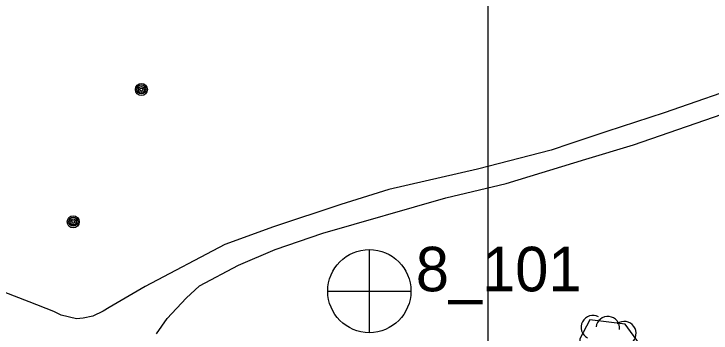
# Model space of a CAD drawing. Extents: x 591954 to 597000, y 198576 to 213500.
# Drawn here: x 594340.3 to 594575, y 211364.3 to 211471.8 of the extents above; entities that cross this region are included whole.
import ezdxf

# ---------------------------------------------------------------- set-up
doc = ezdxf.new("R2010")
doc.units = 0
for name, color, linetype in [('Level 10', 7, 'Continuous'), ('Level 14', 7, 'Continuous'), ('Level 17', 7, 'Continuous'), ('Level 18', 7, 'Continuous'), ('Level 4', 7, 'Continuous')]:
    doc.layers.add(name, color=color, linetype=linetype)

msp = doc.modelspace()

# ---------------------------------------------------------------- linework, layer by layer
at = {"layer": 'Level 10'}
for p, q in [((594500, 211000), (594500, 212500)), ((594500, 210000), (594500, 211500))]:
    msp.add_line(p, q, dxfattribs=at)
at = {"layer": 'Level 14'}
for centre, radius in [((594383.18, 211446.35), 2.02), ((594383.18, 211446.37), 1.52), ((594383.19, 211446.33), 1.01), ((594383.19, 211446.34), 0.502), ((594360.25, 211401.77), 2.02), ((594360.25, 211401.79), 1.52), ((594360.26, 211401.75), 1.01), ((594360.26, 211401.76), 0.502)]:
    msp.add_circle(centre, radius, dxfattribs=at)
at = {"layer": 'Level 17'}
for points in [[(594388.23, 211364.06), (594391.87, 211369.22), (594398.33, 211376.01), (594402.73, 211380.24), (594415.95, 211387.14), (594428.25, 211392.46), (594444.28, 211398.01), (594485.7, 211409.9), (594506.02, 211414.7), (594532.9, 211422.93), (594548.94, 211427.71), (594584.97, 211440.18), (594603.4, 211446.91), (594615.51, 211451.66), (594628.49, 211454.96), (594642, 211456.64), (594652.9, 211457.46), (594670.1, 211458.9), (594682.65, 211458.76), (594683.68, 211458.75)], [(594588.98, 211448.87), (594559.2, 211438.53), (594539.98, 211432.21), (594527.78, 211428.14), (594521.23, 211425.94), (594496.38, 211419.55), (594466.5, 211412.67), (594450.31, 211407.6), (594427.65, 211400.11), (594411.26, 211394.12), (594384.51, 211379.96), (594372.34, 211372.91), (594370.33, 211371.71), (594366.88, 211369.96), (594363.63, 211369.35), (594361.37, 211369.13), (594356.23, 211370.33), (594353.68, 211371.62), (594345.45, 211374.88), (594337.01, 211378.11)]]:
    msp.add_lwpolyline(points, dxfattribs=at)
at = {"layer": 'Level 18'}
msp.add_lwpolyline([(594531.72, 211347.46), (594536.73, 211344.61), (594538.97, 211341.68), (594544.58, 211340.18), (594548.28, 211342.46), (594550.62, 211348.88), (594552.25, 211354.21), (594550.94, 211360.72), (594546.08, 211367.35), (594534.18, 211368.71), (594530.78, 211362.35), (594531.72, 211347.46)], dxfattribs=at)
for centre, major_axis, ratio, start_param, end_param in [((594535.25, 211366.26), (-2.85, 2.81), 0.999622, 5.000472, 8.141797), ((594540.25, 211365.91), (3.97, -0.45), 0.999994, 0, 3.141325), ((594545.79, 211364.2), (3.83, -1.14), 0.999927, 5.634422, 8.775747)]:
    msp.add_ellipse(centre, major_axis=major_axis, ratio=ratio, start_param=start_param, end_param=end_param, dxfattribs=at)
at = {"layer": 'Level 4'}
for p, q in [((594459.91, 211392.46), (594459.84, 211364.61)), ((594459.91, 211392.46), (594459.84, 211364.61)), ((594446, 211378.43), (594473.9, 211378.42)), ((594446, 211378.43), (594473.9, 211378.42))]:
    msp.add_line(p, q, dxfattribs=at)
msp.add_circle((594459.96, 211378.44), 14, dxfattribs=at)
msp.add_circle((594459.96, 211378.44), 14, dxfattribs=at)

# ---------------------------------------------------------------- texts
msp.add_text('8_101', height=15, dxfattribs=at).set_placement((594475.61, 211378.37))
msp.add_text('8_101', height=15, dxfattribs=at).set_placement((594475.61, 211378.37))

doc.saveas('drawing.dxf')
